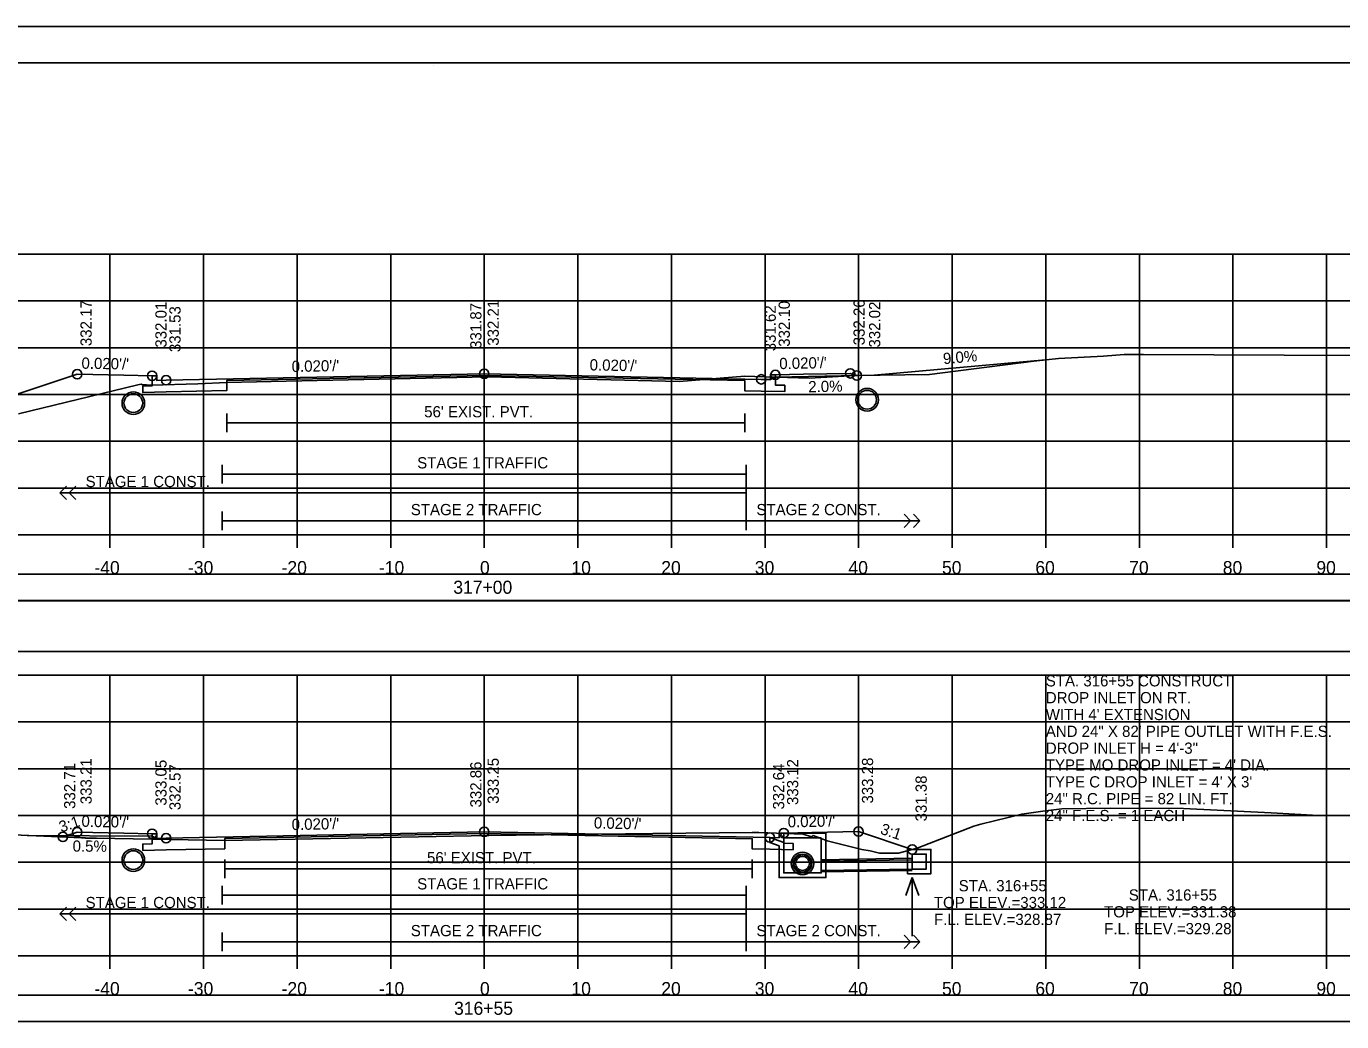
# Model space of a CAD drawing. Extents: x 1368122 to 1710785, y 373130 to 557566.
# Drawn here: x 1369306.6 to 1369447.2, y 375370.7 to 375477 of the extents above; entities that cross this region are included whole.
import ezdxf

# ---------------------------------------------------------------- set-up
doc = ezdxf.new("R2010")
doc.units = 0
for name, color, linetype in [('R_Alt Surface', 7, 'Continuous'), ('R_Axis', 7, 'Continuous'), ('R_Axis Annot', 7, 'Continuous'), ('R_Border', 7, 'Continuous'), ('R_Drive', 7, 'Continuous'), ('R_Exist Surface', 7, 'Continuous'), ('R_Fin Surface', 7, 'Continuous'), ('R_Grid', 7, 'Continuous'), ('R_No Plot', 7, 'Continuous'), ('R_Striping', 7, 'Continuous'), ('R_Water', 7, 'Continuous'), ('R_Water Annot', 7, 'Continuous'), ('R_Xsect Elev', 7, 'Continuous'), ('R_Xsect Slope', 7, 'Continuous')]:
    doc.layers.add(name, color=color, linetype=linetype)

msp = doc.modelspace()

# ---------------------------------------------------------------- linework, layer by layer
for points in [[(1369206.41, 375415.68), (1369504.71, 375415.68), (1369504.71, 375418.5), (1369206.41, 375418.5)], [(1369206.41, 375410.21), (1369504.71, 375410.21), (1369504.71, 375415.63), (1369206.41, 375415.63)], [(1369206.41, 375370.68), (1369504.71, 375370.68), (1369504.71, 375373.5), (1369206.41, 375373.5)]]:
    msp.add_lwpolyline(points, close=True)
at = {"layer": 'R_Alt Surface'}
for points in [[(1369386.66, 375439.79), (1369386.66, 375438.7), (1369387.66, 375438.68), (1369387.66, 375438.01), (1369385.16, 375438.06), (1369383.39, 375438.09), (1369383.39, 375439.17), (1369355.56, 375439.73), (1369328.04, 375439.18), (1369328.04, 375438.1), (1369321.56, 375437.97), (1369319.06, 375437.92), (1369319.06, 375438.59), (1369320.06, 375438.61), (1369320.06, 375439.7)], [(1369328.04, 375435.65), (1369328.04, 375433.65)], [(1369383.39, 375435.65), (1369383.39, 375433.65)], [(1369328.04, 375434.65), (1369383.39, 375434.65)], [(1369387.56, 375390.81), (1369387.56, 375389.72), (1369388.56, 375389.7), (1369388.56, 375389.03), (1369386.06, 375389.08), (1369384.2, 375389.12), (1369384.2, 375390.2), (1369355.56, 375390.77), (1369327.83, 375390.22), (1369327.83, 375389.14), (1369321.56, 375389.01), (1369319.06, 375388.96), (1369319.06, 375389.63), (1369320.06, 375389.65), (1369320.06, 375390.74)], [(1369327.83, 375387.99), (1369327.83, 375385.99)], [(1369384.2, 375387.99), (1369384.2, 375385.99)], [(1369327.83, 375386.99), (1369384.2, 375386.99)]]:
    msp.add_lwpolyline(points, dxfattribs=at)
at = {"layer": 'R_Axis'}
for p, q in [((1369205.56, 375422.69), (1369505.56, 375422.69)), ((1369315.56, 375421.29), (1369315.56, 375422.69)), ((1369325.56, 375421.29), (1369325.56, 375422.69)), ((1369335.56, 375421.29), (1369335.56, 375422.69)), ((1369345.56, 375421.29), (1369345.56, 375422.69)), ((1369355.56, 375421.29), (1369355.56, 375422.69)), ((1369365.56, 375421.29), (1369365.56, 375422.69)), ((1369375.56, 375421.29), (1369375.56, 375422.69)), ((1369385.56, 375421.29), (1369385.56, 375422.69)), ((1369395.56, 375421.29), (1369395.56, 375422.69)), ((1369405.56, 375421.29), (1369405.56, 375422.69)), ((1369415.56, 375421.29), (1369415.56, 375422.69)), ((1369425.56, 375421.29), (1369425.56, 375422.69)), ((1369435.56, 375421.29), (1369435.56, 375422.69)), ((1369445.56, 375421.29), (1369445.56, 375422.69)), ((1369205.56, 375377.69), (1369505.56, 375377.69)), ((1369315.56, 375376.29), (1369315.56, 375377.69)), ((1369325.56, 375376.29), (1369325.56, 375377.69)), ((1369335.56, 375376.29), (1369335.56, 375377.69)), ((1369345.56, 375376.29), (1369345.56, 375377.69)), ((1369355.56, 375376.29), (1369355.56, 375377.69)), ((1369365.56, 375376.29), (1369365.56, 375377.69)), ((1369375.56, 375376.29), (1369375.56, 375377.69)), ((1369385.56, 375376.29), (1369385.56, 375377.69)), ((1369395.56, 375376.29), (1369395.56, 375377.69)), ((1369405.56, 375376.29), (1369405.56, 375377.69)), ((1369415.56, 375376.29), (1369415.56, 375377.69)), ((1369425.56, 375376.29), (1369425.56, 375377.69)), ((1369435.56, 375376.29), (1369435.56, 375377.69)), ((1369445.56, 375376.29), (1369445.56, 375377.69))]:
    msp.add_line(p, q, dxfattribs=at)
at = {"layer": 'R_Border'}
for p, q in [((1369197.56, 375473.15), (1369513.74, 375473.15)), ((1369350.08, 375472.89), (1369350.08, 375472.89)), ((1369350.08, 375472.89), (1369350.08, 375472.89))]:
    msp.add_line(p, q, dxfattribs=at)
at = {"layer": 'R_Drive'}
for p, q in [((1369415.53, 375441.4), (1369397.21, 375439.75)), ((1369386.16, 375439.29), (1369386.66, 375439.54)), ((1369386.66, 375439.54), (1369397.21, 375439.75)), ((1369320.06, 375390.49), (1369306.71, 375390.56)), ((1369320.56, 375390.24), (1369320.06, 375390.49))]:
    msp.add_line(p, q, dxfattribs=at)
at = {"layer": 'R_Exist Surface'}
for points in [[(1369305.79, 375435.63), (1369318.55, 375438.72), (1369318.88, 375438.78), (1369318.97, 375438.77), (1369320.01, 375438.7), (1369324.94, 375438.83), (1369328.04, 375438.99), (1369334.38, 375439.11), (1369355.94, 375439.57), (1369376.4, 375439.08), (1369383.39, 375439.65), (1369384.48, 375439.62), (1369390.32, 375439.42), (1369395.23, 375439.71), (1369403.14, 375439.83), (1369414.28, 375441.26), (1369416.92, 375441.55), (1369421.72, 375441.8), (1369423.93, 375441.97), (1369425.99, 375441.96), (1369463.62, 375441.78)], [(1369295.55, 375391.04), (1369312.52, 375390.31), (1369312.62, 375390.3), (1369312.81, 375390.29), (1369312.9, 375390.29), (1369312.98, 375390.28), (1369314.14, 375390.26), (1369327.83, 375390.01), (1369348.53, 375390.41), (1369356.05, 375390.56), (1369373.56, 375390.76), (1369384.2, 375390.89), (1369384.88, 375390.86), (1369389.62, 375390.68), (1369390.51, 375390.41), (1369390.7, 375390.54), (1369392.19, 375390), (1369395.9, 375389.06), (1369396.78, 375388.93), (1369397.8, 375388.67), (1369398.13, 375388.67), (1369399.83, 375388.65), (1369401.81, 375389.21), (1369407.86, 375391.57), (1369408.63, 375391.77), (1369412.99, 375392.84), (1369415.26, 375393.16), (1369417.26, 375393.42), (1369422.51, 375393.46), (1369430.26, 375393.44), (1369439.65, 375392.98), (1369444.71, 375392.7), (1369457.05, 375392.63)]]:
    msp.add_lwpolyline(points, dxfattribs=at)
at = {"layer": 'R_Fin Surface'}
for points in [[(1369296.98, 375434.83), (1369312.06, 375439.86), (1369317.06, 375439.76), (1369320.06, 375439.7), (1369320.56, 375439.7), (1369320.56, 375439.2), (1369321.56, 375439.22), (1369355.56, 375439.9), (1369385.16, 375439.31), (1369386.16, 375439.29), (1369386.16, 375439.79), (1369386.66, 375439.79), (1369389.66, 375439.85), (1369394.66, 375439.95), (1369395.38, 375439.71)], [(1369310.54, 375390.4), (1369312.06, 375390.9), (1369317.06, 375390.8), (1369320.06, 375390.74), (1369320.56, 375390.74), (1369320.56, 375390.24), (1369321.56, 375390.26), (1369355.56, 375390.94), (1369386.06, 375390.33), (1369387.06, 375390.31), (1369387.06, 375390.81), (1369387.56, 375390.81), (1369390.56, 375390.87), (1369395.56, 375390.97), (1369401.29, 375389.06)]]:
    msp.add_lwpolyline(points, dxfattribs=at)
at = {"layer": 'R_Grid'}
for p, q in [((1369205.56, 375452.69), (1369505.56, 375452.69)), ((1369315.56, 375422.69), (1369315.56, 375452.69)), ((1369325.56, 375422.69), (1369325.56, 375452.69)), ((1369335.56, 375422.69), (1369335.56, 375452.69)), ((1369345.56, 375422.69), (1369345.56, 375452.69)), ((1369355.56, 375422.69), (1369355.56, 375452.69)), ((1369365.56, 375422.69), (1369365.56, 375452.69)), ((1369375.56, 375422.69), (1369375.56, 375452.69)), ((1369385.56, 375422.69), (1369385.56, 375452.69)), ((1369395.56, 375422.69), (1369395.56, 375452.69)), ((1369405.56, 375422.69), (1369405.56, 375452.69)), ((1369415.56, 375422.69), (1369415.56, 375452.69)), ((1369425.56, 375422.69), (1369425.56, 375452.69)), ((1369435.56, 375422.69), (1369435.56, 375452.69)), ((1369445.56, 375422.69), (1369445.56, 375452.69)), ((1369205.56, 375447.69), (1369505.56, 375447.69)), ((1369205.56, 375442.69), (1369505.56, 375442.69)), ((1369205.56, 375437.69), (1369505.56, 375437.69)), ((1369205.56, 375432.69), (1369505.56, 375432.69)), ((1369205.56, 375427.69), (1369505.56, 375427.69)), ((1369205.56, 375422.69), (1369505.56, 375422.69)), ((1369205.56, 375407.69), (1369505.56, 375407.69)), ((1369315.56, 375377.69), (1369315.56, 375407.69)), ((1369325.56, 375377.69), (1369325.56, 375407.69)), ((1369335.56, 375377.69), (1369335.56, 375407.69)), ((1369345.56, 375377.69), (1369345.56, 375407.69)), ((1369355.56, 375377.69), (1369355.56, 375407.69)), ((1369365.56, 375377.69), (1369365.56, 375407.69)), ((1369375.56, 375377.69), (1369375.56, 375407.69)), ((1369385.56, 375377.69), (1369385.56, 375407.69)), ((1369395.56, 375377.69), (1369395.56, 375407.69)), ((1369405.56, 375377.69), (1369405.56, 375407.69)), ((1369415.56, 375377.69), (1369415.56, 375407.69)), ((1369425.56, 375377.69), (1369425.56, 375407.69)), ((1369435.56, 375377.69), (1369435.56, 375407.69)), ((1369445.56, 375377.69), (1369445.56, 375407.69)), ((1369205.56, 375402.69), (1369505.56, 375402.69)), ((1369205.56, 375397.69), (1369505.56, 375397.69)), ((1369205.56, 375392.69), (1369505.56, 375392.69)), ((1369205.56, 375387.69), (1369505.56, 375387.69)), ((1369205.56, 375382.69), (1369505.56, 375382.69)), ((1369205.56, 375377.69), (1369505.56, 375377.69))]:
    msp.add_line(p, q, dxfattribs=at)
at = {"layer": 'R_No Plot'}
for p, q in [((1369185.16, 375477.04), (1369518.49, 375477.04)), ((1369401.29, 375388.12), (1369391.56, 375387.96)), ((1369401.29, 375386.82), (1369391.56, 375386.66))]:
    msp.add_line(p, q, dxfattribs=at)
for points in [[(1369185.15, 375477.04), (1369518.49, 375477.04), (1369518.49, 375263.71), (1369185.15, 375263.71)], [(1369431.48, 375473.15), (1369451.1, 375473.15), (1369451.1, 375463.27), (1369467.21, 375463.27), (1369490.41, 375463.27), (1369490.53, 375435.11), (1369513.74, 375435.11), (1369513.74, 375267.69), (1369197.56, 375267.69), (1369197.56, 375473.15)]]:
    msp.add_lwpolyline(points, close=True, dxfattribs=at)
for centre, radius in [((1369312.06, 375439.86), 0.5), ((1369320.06, 375439.7), 0.5), ((1369355.56, 375439.9), 0.5), ((1369386.66, 375439.79), 0.5), ((1369394.66, 375439.95), 0.5), ((1369395.38, 375439.71), 0.5), ((1369321.56, 375439.22), 0.5), ((1369385.16, 375439.31), 0.5), ((1369318.06, 375436.77), 1.21), ((1369396.47, 375437.13), 1.21), ((1369310.54, 375390.4), 0.5), ((1369312.06, 375390.9), 0.5), ((1369320.06, 375390.74), 0.5), ((1369321.56, 375390.26), 0.5), ((1369355.56, 375390.94), 0.5), ((1369386.06, 375390.33), 0.5), ((1369387.56, 375390.81), 0.5), ((1369395.56, 375390.97), 0.5), ((1369401.29, 375389.06), 0.5), ((1369318.06, 375387.92), 1.21), ((1369389.56, 375387.56), 1.21), ((1369389.56, 375387.57), 0.917)]:
    msp.add_circle(centre, radius, dxfattribs=at)
at = {"layer": 'R_Striping'}
for p, q in [((1369310.2, 375427.19), (1369310.91, 375427.9)), ((1369311.2, 375427.19), (1369311.91, 375427.9)), ((1369310.91, 375426.48), (1369310.2, 375427.19)), ((1369311.91, 375426.48), (1369311.2, 375427.19)), ((1369401.11, 375424.19), (1369400.41, 375424.9)), ((1369402.11, 375424.19), (1369401.41, 375424.9)), ((1369402.11, 375424.19), (1369383.56, 375424.19)), ((1369400.41, 375423.48), (1369401.11, 375424.19)), ((1369401.41, 375423.48), (1369402.11, 375424.19)), ((1369310.2, 375382.19), (1369310.91, 375382.9)), ((1369311.2, 375382.19), (1369311.91, 375382.9)), ((1369310.91, 375381.48), (1369310.2, 375382.19)), ((1369311.91, 375381.48), (1369311.2, 375382.19)), ((1369401.11, 375379.19), (1369400.41, 375379.9)), ((1369402.11, 375379.19), (1369401.41, 375379.9)), ((1369402.11, 375379.19), (1369383.56, 375379.19)), ((1369400.41, 375378.48), (1369401.11, 375379.19)), ((1369401.41, 375378.48), (1369402.11, 375379.19))]:
    msp.add_line(p, q, dxfattribs=at)
for points in [[(1369327.56, 375430.19), (1369327.56, 375428.19)], [(1369383.56, 375430.19), (1369383.56, 375423.19)], [(1369327.56, 375429.19), (1369383.56, 375429.19)], [(1369383.56, 375427.19), (1369310.2, 375427.19)], [(1369327.56, 375425.19), (1369327.56, 375423.19)], [(1369327.56, 375424.19), (1369383.56, 375424.19)], [(1369327.56, 375385.19), (1369327.56, 375383.19)], [(1369383.56, 375385.19), (1369383.56, 375378.19)], [(1369327.56, 375384.19), (1369383.56, 375384.19)], [(1369383.56, 375382.19), (1369310.2, 375382.19)], [(1369327.56, 375380.19), (1369327.56, 375378.19)], [(1369327.56, 375379.19), (1369383.56, 375379.19)]]:
    msp.add_lwpolyline(points, dxfattribs=at)
at = {"layer": 'R_Water'}
for p, q in [((1369387.23, 375390.65), (1369387.31, 375390.81)), ((1369392.06, 375390.81), (1369387.31, 375390.81)), ((1369392.06, 375389.31), (1369392.06, 375390.81)), ((1369386.06, 375390.33), (1369387.56, 375389.81)), ((1369386.06, 375389.8), (1369387.06, 375389.46)), ((1369387.06, 375389.31), (1369387.06, 375389.46)), ((1369387.23, 375390.65), (1369387.56, 375390.31)), ((1369391.56, 375390.31), (1369387.56, 375390.31)), ((1369387.56, 375389.31), (1369387.56, 375389.81)), ((1369391.56, 375389.31), (1369391.56, 375390.31)), ((1369401.29, 375387.97), (1369391.56, 375387.81)), ((1369401.29, 375386.97), (1369391.56, 375386.81))]:
    msp.add_line(p, q, dxfattribs=at)
for points in [[(1369386.06, 375389.8), (1369386.06, 375390.33)], [(1369392.06, 375389.31), (1369392.06, 375386.06), (1369389.56, 375386.06), (1369387.06, 375386.06), (1369387.06, 375389.31)], [(1369391.56, 375389.31), (1369391.56, 375386.56), (1369389.56, 375386.56), (1369387.56, 375386.56), (1369387.56, 375389.31)]]:
    msp.add_lwpolyline(points, dxfattribs=at)
for points in [[(1369402.04, 375389.06), (1369403.29, 375389.06), (1369403.29, 375386.47), (1369402.04, 375386.47), (1369400.79, 375386.47), (1369400.79, 375389.06)], [(1369402.04, 375388.56), (1369402.79, 375388.56), (1369402.79, 375386.97), (1369402.04, 375386.97), (1369401.29, 375386.97), (1369401.29, 375388.56)]]:
    msp.add_lwpolyline(points, close=True, dxfattribs=at)
for centre, radius in [((1369318.06, 375436.77), 1), ((1369396.47, 375437.13), 1), ((1369318.06, 375387.92), 1), ((1369389.56, 375387.56), 1), ((1369389.56, 375387.57), 0.75)]:
    msp.add_circle(centre, radius, dxfattribs=at)
at = {"layer": 'R_Water Annot'}
for p, q in [((1369401.29, 375386.07), (1369400.59, 375384.15)), ((1369401.29, 375379.78), (1369401.29, 375386.07)), ((1369401.29, 375386.07), (1369401.99, 375384.15))]:
    msp.add_line(p, q, dxfattribs=at)
at = {"layer": 'R_Xsect Elev'}
for p, q in [((1369355.56, 375439.56), (1369355.56, 375449.56)), ((1369355.56, 375390.55), (1369355.56, 375400.55))]:
    msp.add_line(p, q, dxfattribs=at)

# ---------------------------------------------------------------- texts
at = {"layer": 'R_Axis Annot'}
for s, p in [('-40', (1369313.9, 375418.49)), ('-30', (1369323.9, 375418.49)), ('-20', (1369333.9, 375418.49)), ('-10', (1369344.3, 375418.49)), ('0', (1369355.1, 375418.49)), ('10', (1369364.87, 375418.49)), ('20', (1369374.47, 375418.49)), ('30', (1369384.47, 375418.49)), ('40', (1369394.47, 375418.49)), ('50', (1369404.47, 375418.49)), ('60', (1369414.44, 375418.49)), ('70', (1369424.47, 375418.49)), ('80', (1369434.47, 375418.49)), ('90', (1369444.47, 375418.49)), ('317+00', (1369352.25, 375416.39)), ('-40', (1369313.9, 375373.49)), ('-30', (1369323.9, 375373.49)), ('-20', (1369333.9, 375373.49)), ('-10', (1369344.3, 375373.49)), ('0', (1369355.1, 375373.49)), ('10', (1369364.87, 375373.49)), ('20', (1369374.47, 375373.49)), ('30', (1369384.47, 375373.49)), ('40', (1369394.47, 375373.49)), ('50', (1369404.47, 375373.49)), ('60', (1369414.44, 375373.49)), ('70', (1369424.47, 375373.49)), ('80', (1369434.47, 375373.49)), ('90', (1369444.47, 375373.49)), ('316+55', (1369352.33, 375371.39))]:
    msp.add_text(s, height=1.4, dxfattribs=at).set_placement(p)
at = {"layer": 'R_Striping'}
for s, p in [('STAGE 1 TRAFFIC', (1369348.39, 375429.79)), ('STAGE 1 CONST.', (1369312.96, 375427.79)), ('STAGE 2 TRAFFIC', (1369347.71, 375424.79)), ('STAGE 2 CONST.', (1369384.64, 375424.79)), ('STAGE 1 TRAFFIC', (1369348.39, 375384.79)), ('STAGE 1 CONST.', (1369312.96, 375382.79)), ('STAGE 2 TRAFFIC', (1369347.71, 375379.79)), ('STAGE 2 CONST.', (1369384.64, 375379.79))]:
    msp.add_text(s, height=1.2, dxfattribs=at).set_placement(p)
at = {"layer": 'R_Water'}
for p in [(1369349.14, 375435.25), (1369349.44, 375387.59)]:
    msp.add_text("56' EXIST. PVT.", height=1.2, dxfattribs=at).set_placement(p)
at = {"layer": 'R_Water Annot'}
for s, p in [('STA. 316+55 CONSTRUCT', (1369415.56, 375406.49)), ('DROP INLET ON RT.', (1369415.56, 375404.69)), ("WITH 4' EXTENSION", (1369415.56, 375402.89)), ('AND 24" X 82\' PIPE OUTLET WITH F.E.S.', (1369415.56, 375401.09)), ('DROP INLET H = 4\'-3"', (1369415.56, 375399.29)), ("TYPE MO DROP INLET = 4' DIA.", (1369415.56, 375397.49)), ("TYPE C DROP INLET = 4' X 3'", (1369415.56, 375395.69)), ('24" R.C. PIPE = 82 LIN. FT.', (1369415.56, 375393.89)), ('24" F.E.S. = 1 EACH', (1369415.56, 375392.09)), ('STA. 316+55', (1369406.25, 375384.59)), ('TOP ELEV.=333.12', (1369403.6, 375382.79)), ('STA. 316+55', (1369424.43, 375383.6)), ('TOP ELEV.=331.38', (1369421.79, 375381.8)), ('F.L. ELEV.=328.87', (1369403.61, 375380.99)), ('F.L. ELEV.=329.28', (1369421.8, 375380))]:
    msp.add_text(s, height=1.2, dxfattribs=at).set_placement(p)
at = {"layer": 'R_Xsect Elev'}
for s, rotation, p in [('332.17', 90, (1369313.61, 375442.86)), ('332.01', 90, (1369321.61, 375442.7)), ('331.53', 90, (1369323.11, 375442.22)), ('331.87', 90, (1369355.26, 375442.56)), ('332.21', 90, (1369357.11, 375442.9)), ('331.62', 90, (1369386.71, 375442.31)), ('332.10', 90, (1369388.21, 375442.79)), ('332.26', 90, (1369396.21, 375442.95)), ('332.02', 90, (1369397.87, 375442.71)), ('9.0%', 5.1428, (1369404.63, 375440.92)), ('2.0%', 1.1458, (1369390.19, 375437.92)), ('332.71', 90, (1369311.86, 375393.4)), ('333.21', 90, (1369313.61, 375393.9)), ('333.05', 90, (1369321.61, 375393.74)), ('332.57', 90, (1369323.11, 375393.26)), ('332.86', 90, (1369355.26, 375393.55)), ('333.25', 90, (1369357.11, 375393.94)), ('332.64', 90, (1369387.61, 375393.33)), ('333.12', 90, (1369389.11, 375393.81)), ('333.28', 90, (1369397.11, 375393.97)), ('331.38', 90, (1369402.84, 375392.06)), ('0.5%', 359.7135, (1369311.57, 375388.83))]:
    msp.add_text(s, height=1.2, rotation=rotation, dxfattribs=at).set_placement(p)
at = {"layer": 'R_Xsect Slope'}
for s, rotation, p in [("0.020'/'", 358.8542, (1369312.51, 375440.45)), ("0.020'/'", 1.1458, (1369334.99, 375440.09)), ("0.020'/'", 358.8542, (1369366.81, 375440.27)), ("0.020'/'", 1.1458, (1369387.09, 375440.4)), ('3:1', 18.4349, (1369310.35, 375390.86)), ("0.020'/'", 358.8542, (1369312.51, 375391.49)), ("0.020'/'", 1.1458, (1369334.99, 375391.13)), ("0.020'/'", 358.8542, (1369367.26, 375391.31)), ("0.020'/'", 1.1458, (1369387.99, 375391.42)), ('3:1', 341.5651, (1369397.79, 375390.76))]:
    msp.add_text(s, height=1.2, rotation=rotation, dxfattribs=at).set_placement(p)

doc.saveas('drawing.dxf')
